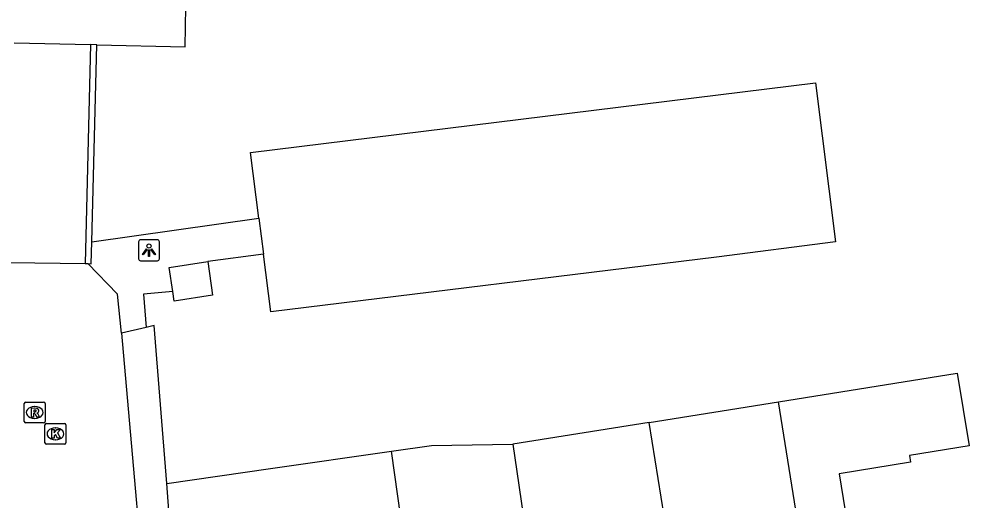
# Model space of a CAD drawing. Extents: x 160026 to 161302, y 384757 to 385701.
# Drawn here: x 160600.37 to 160645.68, y 384847.14 to 384870.11 of the extents above; entities that cross this region are included whole.
import ezdxf

# ---------------------------------------------------------------- set-up
doc = ezdxf.new("R2010")
doc.units = 0
for name, color, linetype in [('IMGEO_Kolk', 7, 'Continuous'), ('IMGEO_Lage_trafo', 7, 'Continuous'), ('IMGEO_Lichtpunt', 7, 'Continuous'), ('IMGEO_Muur', 7, 'Continuous'), ('IMGEO_Pand', 7, 'Continuous'), ('IMGEO_Rijbaan_lokaal_gesloten', 7, 'Continuous'), ('IMGEO_Rijbaan_lokaal_open', 7, 'Continuous'), ('IMGEO_Rioolput', 7, 'Continuous'), ('IMGEO_Voetpad_open', 7, 'Continuous')]:
    doc.layers.add(name, color=color, linetype=linetype)

msp = doc.modelspace()

# ---------------------------------------------------------------- linework, layer by layer
at = {"layer": 'IMGEO_Kolk'}
for p, q in [((160601.603, 384849.874), (160601.603, 384850.726)), ((160601.678, 384850.8), (160602.53, 384850.8)), ((160602.091, 384850.58), (160602.116, 384850.58)), ((160602.604, 384850.726), (160602.604, 384849.874)), ((160602.53, 384849.8), (160601.678, 384849.8)), ((160602.114, 384850.02), (160602.089, 384850.02))]:
    msp.add_line(p, q, dxfattribs=at)
for points in [[(160601.603, 384849.874), (160601.603, 384850.726)], [(160601.678, 384850.8), (160602.53, 384850.8)], [(160602.604, 384850.726), (160602.604, 384849.874)], [(160601.924, 384850.5), (160602.047, 384850.5), (160602.047, 384850.349), (160602.177, 384850.5), (160602.341, 384850.5), (160602.195, 384850.349), (160602.348, 384850.1), (160602.196, 384850.1), (160602.111, 384850.264), (160602.047, 384850.197), (160602.047, 384850.1), (160601.924, 384850.1), (160601.924, 384850.5)], [(160602.53, 384849.8), (160601.678, 384849.8)]]:
    msp.add_lwpolyline(points, dxfattribs=at)
for centre, start, end in [((160601.68, 384850.724), 91.552, 178.448), ((160601.68, 384850.724), 91.552, 178.448), ((160602.528, 384850.724), 1.552, 88.448), ((160602.528, 384850.724), 1.552, 88.448), ((160601.68, 384849.876), 181.552, 268.448), ((160601.68, 384849.876), 181.552, 268.448), ((160602.528, 384849.876), 271.552, 358.448), ((160602.528, 384849.876), 271.552, 358.448)]:
    msp.add_arc(centre, 0.0765, start, end, dxfattribs=at)
for centre, major_axis, ratio, start_param, end_param in [((160602.09, 384850.3), (-0.387, 0.002), 0.722429, 4.712389, 7.853982), ((160602.115, 384850.3), (-0.39, 0.002), 0.717154, 1.570796, 4.712389)]:
    msp.add_ellipse(centre, major_axis=major_axis, ratio=ratio, start_param=start_param, end_param=end_param, dxfattribs=at)
at = {"layer": 'IMGEO_Lage_trafo'}
for points in [[(160607.703, 384857.095), (160607.534, 384858.243), (160609.372, 384858.522)], [(160609.372, 384858.522), (160609.6, 384856.918), (160607.77, 384856.64), (160607.703, 384857.095)]]:
    msp.add_lwpolyline(points, dxfattribs=at)
at = {"layer": 'IMGEO_Lichtpunt'}
for p, q in [((160606.068, 384859.467), (160606.068, 384858.66)), ((160606.068, 384859.467), (160606.068, 384858.66)), ((160606.97, 384859.562), (160606.162, 384859.562)), ((160606.97, 384859.562), (160606.162, 384859.562)), ((160607.064, 384858.66), (160607.064, 384859.467)), ((160607.064, 384858.66), (160607.064, 384859.467)), ((160606.162, 384858.566), (160606.97, 384858.566)), ((160606.162, 384858.566), (160606.97, 384858.566))]:
    msp.add_line(p, q, dxfattribs=at)
for points in [[(160606.442, 384859.131), (160606.481, 384859.103), (160606.293, 384858.841), (160606.255, 384858.868), (160606.442, 384859.131)], [(160606.544, 384859.083), (160606.591, 384859.083), (160606.591, 384858.761), (160606.544, 384858.761), (160606.544, 384859.083)], [(160606.654, 384859.103), (160606.692, 384859.13), (160606.879, 384858.868), (160606.84, 384858.84), (160606.654, 384859.103)]]:
    msp.add_lwpolyline(points, dxfattribs=at)
msp.add_circle((160606.567, 384859.265), 0.0994, dxfattribs=at)
for centre, start, end in [((160606.162, 384859.467), 90, 180), ((160606.162, 384859.467), 90, 180), ((160606.97, 384859.467), 0, 90), ((160606.97, 384859.467), 0, 90), ((160606.162, 384858.66), 180, 270), ((160606.162, 384858.66), 180, 270), ((160606.97, 384858.66), 270, 0), ((160606.97, 384858.66), 270, 360)]:
    msp.add_arc(centre, 0.0946, start, end, dxfattribs=at)
at = {"layer": 'IMGEO_Muur'}
for points in [[(160603.773, 384868.886), (160603.514, 384858.429)], [(160603.84, 384859.467), (160604.073, 384868.879)], [(160603.649, 384858.426), (160603.814, 384858.422), (160603.84, 384859.467)], [(160603.514, 384858.429), (160603.649, 384858.426)]]:
    msp.add_lwpolyline(points, dxfattribs=at)
at = {"layer": 'IMGEO_Pand'}
for points in [[(160604.073, 384868.879), (160608.287, 384868.783), (160608.391, 384874.522), (160639.561, 384873.847), (160640.037, 384892.671), (160607.953, 384893.385), (160607.928, 384892.146), (160600.345, 384892.302), (160600.305, 384890.057), (160600.085, 384890.061), (160600.077, 384889.529), (160561.083, 384890.419), (160560.598, 384869.863), (160599.832, 384868.975)], [(160600.132, 384868.968), (160603.773, 384868.886)], [(160604.073, 384868.879), (160603.773, 384868.886)], [(160611.808, 384860.589), (160611.403, 384863.728), (160638.348, 384867.053), (160639.313, 384859.46), (160633.638, 384858.736), (160612.383, 384856.125), (160612.029, 384858.871)], [(160611.808, 384860.589), (160612.029, 384858.871)], [(160636.593, 384851.833), (160645.107, 384853.194), (160645.677, 384849.729), (160642.842, 384849.262), (160642.893, 384848.953), (160639.486, 384848.393), (160639.776, 384846.63), (160637.481, 384846.253)], [(160630.428, 384850.848), (160636.593, 384851.833)], [(160637.481, 384846.253), (160636.593, 384851.833)], [(160630.428, 384850.848), (160623.923, 384849.808)], [(160631.42, 384844.602), (160630.428, 384850.848)], [(160618.136, 384849.475), (160620.041, 384849.748), (160623.923, 384849.808)], [(160623.923, 384849.808), (160625.186, 384841.104)], [(160607.413, 384847.936), (160612.363, 384848.646), (160618.136, 384849.475)], [(160618.575, 384846.299), (160618.136, 384849.475)], [(160607.707, 384844.059), (160607.413, 384847.936)]]:
    msp.add_lwpolyline(points, dxfattribs=at)
at = {"layer": 'IMGEO_Rijbaan_lokaal_gesloten'}
msp.add_lwpolyline([(160599.922, 384858.475), (160603.514, 384858.429)], dxfattribs=at)
at = {"layer": 'IMGEO_Rijbaan_lokaal_open'}
for points in [[(160605.248, 384855.107), (160605.065, 384856.965), (160603.649, 384858.426)], [(160605.248, 384855.107), (160606.694, 384838.682)]]:
    msp.add_lwpolyline(points, dxfattribs=at)
at = {"layer": 'IMGEO_Rioolput'}
for p, q in [((160600.613, 384850.892), (160600.613, 384851.744)), ((160600.688, 384851.818), (160601.54, 384851.818)), ((160601.101, 384851.598), (160601.126, 384851.598)), ((160601.614, 384851.744), (160601.614, 384850.892)), ((160601.124, 384851.038), (160601.099, 384851.038)), ((160601.54, 384850.818), (160600.688, 384850.818))]:
    msp.add_line(p, q, dxfattribs=at)
for points in [[(160600.613, 384850.892), (160600.613, 384851.744)], [(160600.688, 384851.818), (160601.54, 384851.818)], [(160601.202, 384851.516), (160600.95, 384851.518), (160600.95, 384851.118)], [(160601.128, 384851.437), (160601.074, 384851.437), (160601.074, 384851.356)], [(160601.614, 384851.744), (160601.614, 384850.892)], [(160600.95, 384851.118), (160601.074, 384851.118), (160601.074, 384851.28), (160601.085, 384851.28)], [(160601.074, 384851.356), (160601.126, 384851.356)], [(160601.132, 384851.251), (160601.203, 384851.118), (160601.343, 384851.118), (160601.278, 384851.244)], [(160601.54, 384850.818), (160600.688, 384850.818)]]:
    msp.add_lwpolyline(points, dxfattribs=at)
for centre, radius, start, end in [((160600.69, 384851.742), 0.0765, 91.552, 178.448), ((160600.69, 384851.742), 0.0765, 91.552, 178.448), ((160601.134, 384851.341), 0.0964, 77.0061, 93.1865), ((160601.148, 384851.398), 0.0378, 276.6634, 79.6772), ((160601.201, 384851.406), 0.109, 350.3612, 89.416), ((160601.538, 384851.742), 0.0765, 1.552, 88.448), ((160601.538, 384851.742), 0.0765, 1.552, 88.448), ((160601.084, 384851.227), 0.0533, 26.0293, 88.6989), ((160601.11, 384851.545), 0.19, 274.7715, 282.9687), ((160601.199, 384851.406), 0.112, 277.5842, 350.9817), ((160601.183, 384851.191), 0.108, 29.5134, 73.7905), ((160600.69, 384850.894), 0.0765, 181.552, 268.448), ((160600.69, 384850.894), 0.0765, 181.552, 268.448), ((160601.538, 384850.894), 0.0765, 271.552, 358.448), ((160601.538, 384850.894), 0.0765, 271.552, 358.448)]:
    msp.add_arc(centre, radius, start, end, dxfattribs=at)
for centre, major_axis, ratio, start_param, end_param in [((160601.1, 384851.318), (-0.387, 0.002), 0.722429, 4.712389, 7.853982), ((160601.125, 384851.318), (-0.39, 0.002), 0.717154, 1.570796, 4.712389)]:
    msp.add_ellipse(centre, major_axis=major_axis, ratio=ratio, start_param=start_param, end_param=end_param, dxfattribs=at)
at = {"layer": 'IMGEO_Voetpad_open'}
for points in [[(160603.84, 384859.467), (160611.808, 384860.589)], [(160612.029, 384858.871), (160609.372, 384858.522)], [(160607.703, 384857.095), (160606.31, 384856.961), (160606.438, 384855.383)], [(160606.438, 384855.383), (160605.248, 384855.107)], [(160607.413, 384847.936), (160606.819, 384855.471), (160606.438, 384855.383)]]:
    msp.add_lwpolyline(points, dxfattribs=at)

doc.saveas('drawing.dxf')
